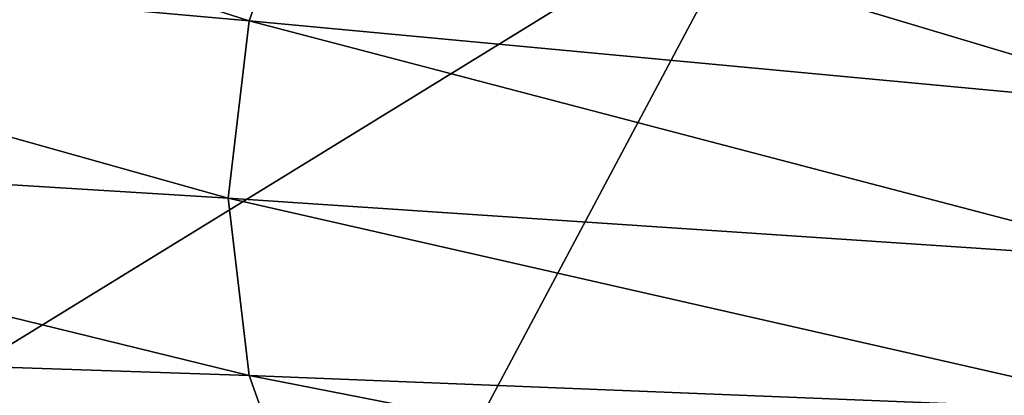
# Model space of a CAD drawing. Header units: metres. Extents: x -92 to 264, y -100 to 50.
# Tile 386 of 656: x 171.72 to 175.84, y -16.88 to -15.3. Entities that reach past the tile are written whole.
import ezdxf

# ---------------------------------------------------------------- set-up
doc = ezdxf.new("R2010")
doc.units = ezdxf.units.M
doc.layers.add('solid_21062050_01', color=7, linetype='CONTINUOUS')

msp = doc.modelspace()

# ---------------------------------------------------------------- linework, layer by layer
at = {"layer": 'solid_21062050_01'}
for points in [[(181.60141, -10.654218, 215.69223), (174.851425, -14.712576, 219.46788), (178.781418, -15.354294, 221.25032)], [(174.851425, -14.712576, 219.46788), (171.089066, -13.964397, 217.38974), (167.987335, -18.93672, 222.611374)], [(168.668884, -14.948828, 167.683792), (168.892319, -14.092566, 165.305435), (172.679749, -15.308764, 166.81131)], [(168.892319, -14.092566, 165.305435), (172.943176, -14.570165, 164.759781), (172.679749, -15.308764, 166.81131)], [(176.648666, -15.679286, 166.280289), (172.679749, -15.308764, 166.81131), (172.943176, -14.570165, 164.759781)], [(176.928711, -15.049812, 164.53186), (176.648666, -15.679286, 166.280289), (172.943176, -14.570165, 164.759781)], [(174.851425, -14.712576, 219.46788), (167.987335, -18.93672, 222.611374), (172.176163, -19.741882, 224.847809)], [(178.781418, -15.354294, 221.25032), (174.851425, -14.712576, 219.46788), (172.176163, -19.741882, 224.847809)], [(168.650528, -15.808406, 170.071365), (168.668884, -14.948828, 167.683792), (172.591751, -16.052137, 168.876114)], [(168.668884, -14.948828, 167.683792), (172.679749, -15.308764, 166.81131), (172.591751, -16.052137, 168.876114)], [(176.518066, -16.314327, 168.044189), (172.591751, -16.052137, 168.876114), (172.679749, -15.308764, 166.81131)], [(176.648666, -15.679286, 166.280289), (176.518066, -16.314327, 168.044189), (172.679749, -15.308764, 166.81131)], [(178.781418, -15.354294, 221.25032), (172.176163, -19.741882, 224.847809), (176.540344, -20.431955, 226.764557)], [(168.650528, -15.808406, 170.071365), (172.591751, -16.052137, 168.876114), (172.679749, -16.795509, 170.940903)], [(168.837357, -16.665672, 172.452515), (168.650528, -15.808406, 170.071365), (172.679749, -16.795509, 170.940903)], [(176.537735, -16.950872, 169.812256), (172.679749, -16.795509, 170.940903), (172.591751, -16.052137, 168.876114)], [(176.518066, -16.314327, 168.044189), (176.537735, -16.950872, 169.812256), (172.591751, -16.052137, 168.876114)], [(168.837357, -16.665672, 172.452515), (172.679749, -16.795509, 170.940903), (172.943176, -17.534109, 172.992447)], [(169.228149, -17.515018, 174.811676), (168.837357, -16.665672, 172.452515), (172.943176, -17.534109, 172.992447)], [(176.70755, -17.58485, 171.573196), (172.943176, -17.534109, 172.992447), (172.679749, -16.795509, 170.940903)], [(176.537735, -16.950872, 169.812256), (176.70755, -17.58485, 171.573196), (172.679749, -16.795509, 170.940903)]]:
    msp.add_3dface(points, dxfattribs=at)

doc.saveas('drawing.dxf')
